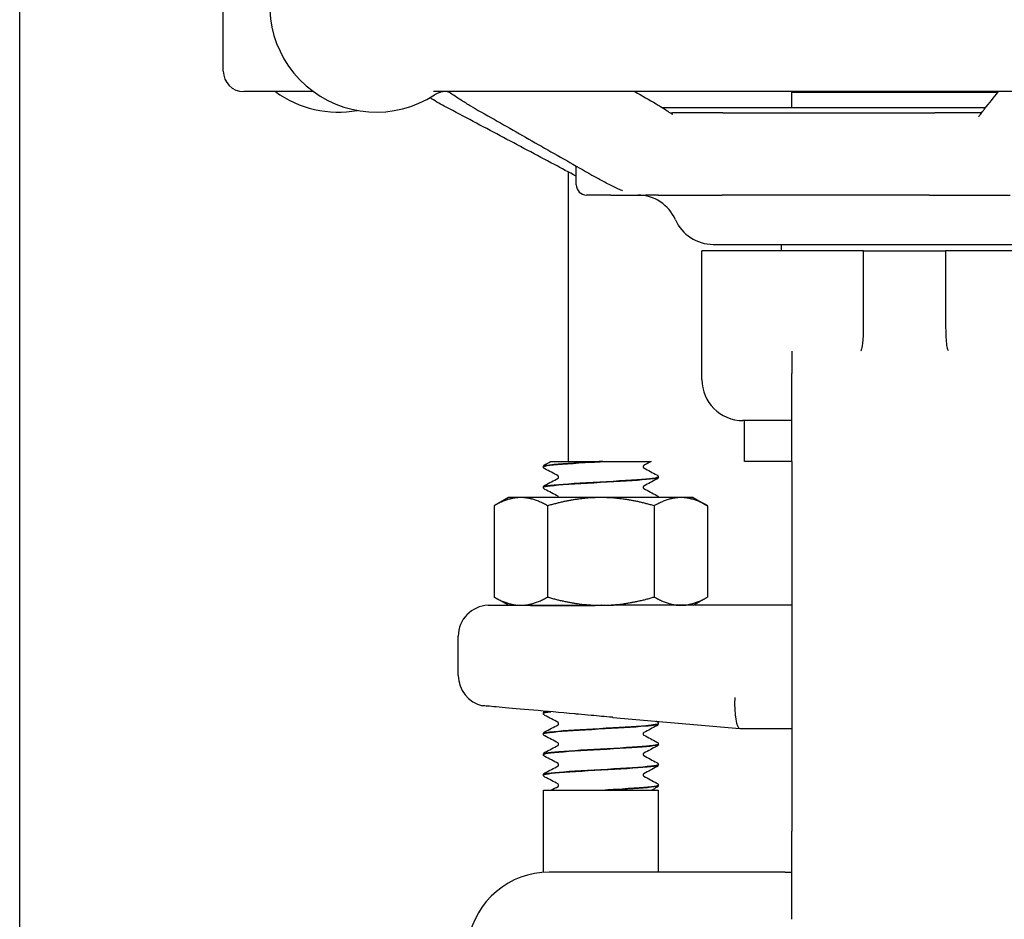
# Model space of a CAD drawing. Header units: inches. Extents: x 36 to 1719, y -84 to 1122.
# Tile 421 of 550: x 1454.87 to 1457.87, y 382.4 to 385.14. Entities that reach past the tile are written whole.
import ezdxf

# ---------------------------------------------------------------- set-up
doc = ezdxf.new("R2010")
doc.units = ezdxf.units.IN
doc.header["$LTSCALE"] = 48
doc.header["$MEASUREMENT"] = 0
doc.layers.add('Visible (ANSI)', color=7, linetype='Continuous', lineweight=30)

msp = doc.modelspace()

# ---------------------------------------------------------------- linework, layer by layer
at = {"layer": 'Visible (ANSI)'}
for p, q in [((1454.86662, 354.73443), (1454.86662, 390.48443)), ((1455.48662, 384.98593), (1455.48662, 385.24593)), ((1455.7613, 384.92343), (1455.54912, 384.92343)), ((1458.0816, 384.92343), (1456.12645, 384.92343)), ((1457.21787, 384.92193), (1457.84586, 384.92193)), ((1457.21787, 384.87405), (1457.21787, 384.92193)), ((1457.80763, 384.87405), (1456.82539, 384.87405)), ((1457.00836, 384.85843), (1456.85487, 384.85843)), ((1457.00836, 384.85843), (1457.65393, 384.85843)), ((1457.65368, 384.85843), (1457.65393, 384.85843)), ((1457.79555, 384.85843), (1457.65393, 384.85843)), ((1456.56162, 384.63968), (1456.56162, 384.69666)), ((1456.53662, 384.67933), (1456.53662, 383.79693)), ((1456.66672, 384.60843), (1456.59287, 384.60843)), ((1456.66672, 384.60843), (1456.77398, 384.60843)), ((1456.81072, 384.60843), (1456.77398, 384.60843)), ((1456.81072, 384.60843), (1457.0055, 384.60843)), ((1457.63792, 384.60843), (1457.0055, 384.60843)), ((1457.63792, 384.60843), (1457.88347, 384.60843)), ((1456.9783, 384.45843), (1458.145, 384.45843)), ((1457.18662, 384.43843), (1457.18662, 384.45843)), ((1456.94412, 384.04693), (1456.94412, 384.43843)), ((1457.43047, 384.43843), (1456.94412, 384.43843)), ((1457.43662, 384.43843), (1457.43047, 384.43843)), ((1457.43662, 384.30447), (1457.43662, 384.43843)), ((1457.43662, 384.43843), (1457.68662, 384.43843)), ((1457.69277, 384.43843), (1457.68662, 384.43843)), ((1457.68662, 384.43843), (1457.68662, 384.30447)), ((1458.17912, 384.43843), (1457.69277, 384.43843)), ((1457.43662, 384.21198), (1457.43662, 384.30447)), ((1457.68662, 384.30447), (1457.68662, 384.21198)), ((1457.21787, 384.13361), (1457.21787, 384.06552)), ((1457.21787, 383.79693), (1457.21787, 384.06552)), ((1457.21787, 383.92193), (1457.06912, 383.92193)), ((1457.07412, 383.79693), (1457.07412, 383.92193)), ((1456.48362, 383.79693), (1456.55071, 383.79693)), ((1456.55071, 383.79693), (1456.63164, 383.79693)), ((1456.64255, 383.79693), (1456.63164, 383.79693)), ((1456.64255, 383.79693), (1456.72334, 383.79693)), ((1456.72334, 383.79693), (1456.78973, 383.79693)), ((1457.21787, 383.79693), (1457.07412, 383.79693)), ((1457.21787, 383.79693), (1457.21787, 382.67193)), ((1456.46162, 383.78095), (1456.46162, 383.78157)), ((1456.81162, 383.74967), (1456.81162, 383.75029)), ((1456.46162, 383.71839), (1456.46162, 383.71901)), ((1456.35512, 383.68743), (1456.31157, 383.66228)), ((1456.39283, 383.68743), (1456.35512, 383.68743)), ((1456.63662, 383.68743), (1456.39283, 383.68743)), ((1456.88041, 383.68743), (1456.63662, 383.68743)), ((1456.81162, 383.68743), (1456.81162, 383.68773)), ((1456.91812, 383.68743), (1456.88041, 383.68743)), ((1456.91812, 383.68743), (1456.96167, 383.66228)), ((1456.31157, 383.66228), (1456.31157, 383.38457)), ((1456.4741, 383.66228), (1456.4741, 383.38457)), ((1456.79914, 383.66228), (1456.79914, 383.38457)), ((1456.96167, 383.66228), (1456.96167, 383.38457)), ((1456.35512, 383.35943), (1456.31157, 383.38457)), ((1456.91812, 383.35943), (1456.96167, 383.38457)), ((1456.35512, 383.35943), (1456.39283, 383.35943)), ((1456.39283, 383.35943), (1456.63662, 383.35943)), ((1456.48413, 383.35926), (1456.48445, 383.35943)), ((1456.63662, 383.35943), (1456.675, 383.35943)), ((1456.63935, 383.35943), (1456.63801, 383.35935)), ((1456.64952, 383.35939), (1456.65024, 383.35943)), ((1457.21787, 383.35943), (1456.675, 383.35943)), ((1456.20237, 383.14533), (1456.20237, 383.26568)), ((1456.46162, 383.0302), (1456.46162, 383.03082)), ((1456.46583, 383.03685), (1456.46595, 383.03692)), ((1456.67304, 383.01825), (1457.05945, 382.98444)), ((1456.81162, 382.99892), (1456.81162, 382.99954)), ((1456.46162, 382.96764), (1456.46162, 382.96826)), ((1457.05962, 382.98443), (1457.05945, 382.98444)), ((1457.05962, 382.98443), (1457.21787, 382.98443)), ((1456.81162, 382.93636), (1456.81162, 382.93698)), ((1456.46162, 382.90507), (1456.46162, 382.90569)), ((1456.81162, 382.87379), (1456.81162, 382.87441)), ((1456.46162, 382.84251), (1456.46162, 382.84313)), ((1456.81162, 382.81123), (1456.81162, 382.81185)), ((1456.46162, 382.79693), (1456.81162, 382.79693)), ((1456.46162, 382.54629), (1456.46162, 382.79693)), ((1456.66006, 382.79693), (1456.64921, 382.79693)), ((1456.81162, 382.54693), (1456.81162, 382.79693)), ((1457.21787, 382.40334), (1457.21787, 382.67193)), ((1457.01271, 382.54693), (1456.47944, 382.54693)), ((1457.19753, 382.54693), (1457.01271, 382.54693)), ((1457.19753, 382.54693), (1457.21787, 382.54693))]:
    msp.add_line(p, q, dxfattribs=at)
for centre, radius, start, end in [((1455.95292, 385.18593), 0.325, 154.62307, 302.99589), ((1455.54912, 384.98593), 0.0625, 180, 270), ((1455.83694, 385.18593), 0.325, 233.87107, 280.27854), ((1456.16395, 384.86093), 0.0625, 90, 122.99589), ((1456.59287, 384.63968), 0.03125, 180, 270), ((1456.74912, 384.48343), 0.125, 23.57818, 90), ((1456.97825, 384.58343), 0.125, 203.57818, 270), ((1457.06912, 384.04693), 0.125, 180, 270), ((1456.29612, 383.26568), 0.09375, 91.88915, 180), ((1456.29612, 383.14533), 0.09375, 180, 257.63495), ((1456.47944, 382.29693), 0.25, 90, 250)]:
    msp.add_arc(centre, radius, start, end, dxfattribs=at)
msp.add_ellipse((1457.06372, 383.07818), major_axis=(0.00409, 0.09375), ratio=0.2058405, start_param=1.5797833, end_param=3.1326057, dxfattribs=at)
for points, knots in [([(1456.18295, 384.92333), (1456.18295, 384.92333), (1456.18295, 384.92333), (1456.18294, 384.92333), (1456.18292, 384.92333), (1456.18285, 384.92333), (1456.1828, 384.92333), (1456.18265, 384.92334), (1456.18255, 384.92334), (1456.18231, 384.92334), (1456.18216, 384.92334), (1456.18185, 384.92335), (1456.18168, 384.92335), (1456.18118, 384.92336), (1456.18083, 384.92336), (1456.17983, 384.92337), (1456.17919, 384.92338), (1456.17762, 384.92339), (1456.17672, 384.9234), (1456.17325, 384.92342), (1456.17078, 384.92342), (1456.16747, 384.92342), (1456.16663, 384.92343), (1456.16518, 384.92343), (1456.16458, 384.92343), (1456.16395, 384.92343)], [0.435045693, 0.435045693, 0.435045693, 0.435045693, 0.43561134, 0.43561134, 0.436917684, 0.436917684, 0.438198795, 0.438198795, 0.43949022, 0.43949022, 0.440786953, 0.440786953, 0.442073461, 0.442073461, 0.444654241, 0.444654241, 0.44978688, 0.44978688, 0.457469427, 0.457469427, 0.479727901, 0.479727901, 0.487272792, 0.487272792, 0.492695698, 0.492695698, 0.492695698, 0.492695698]), ([(1456.24416, 384.87738), (1456.23473, 384.88275), (1456.2247, 384.8885), (1456.20576, 384.90049), (1456.19623, 384.90708), (1456.18124, 384.91682), (1456.17631, 384.91987), (1456.17096, 384.92261), (1456.17007, 384.92304), (1456.16925, 384.92342)], [0, 0, 0, 0, 0.10194952, 0.10194952, 0.20500071, 0.20500071, 0.25149705, 0.25149705, 0.26117643, 0.26117643, 0.26117643, 0.26117643]), ([(1456.26941, 384.92343), (1456.26941, 384.92343), (1456.26939, 384.92343), (1456.26932, 384.92343), (1456.26924, 384.92343), (1456.26896, 384.92343), (1456.26873, 384.92343), (1456.26822, 384.92343), (1456.26794, 384.92343), (1456.26759, 384.92342), (1456.26747, 384.92342), (1456.26747, 384.92342)], [0.003545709, 0.003545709, 0.003545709, 0.003545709, 0.004399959, 0.004399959, 0.006838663, 0.006838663, 0.013339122, 0.013339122, 0.022015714, 0.022015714, 0.028192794, 0.028192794, 0.028192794, 0.028192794]), ([(1457.80537, 384.87122), (1457.81902, 384.88831), (1457.83267, 384.90541), (1457.84657, 384.92281), (1457.84681, 384.92312), (1457.84706, 384.92343)], [0.95924083, 0.95924083, 0.95924083, 0.95924083, 1.28063663, 1.28063663, 1.28639378, 1.28639378, 1.28639378, 1.28639378]), ([(1456.16526, 384.8765), (1456.15033, 384.88443), (1456.1354, 384.89263), (1456.11925, 384.90261), (1456.11757, 384.90366), (1456.11587, 384.90473)], [0, 0, 0, 0, 0.14967641, 0.14967641, 0.1669258, 0.1669258, 0.1669258, 0.1669258]), ([(1456.56162, 384.66607), (1456.53939, 384.67786), (1456.51717, 384.68965), (1456.46747, 384.71601), (1456.43999, 384.7306), (1456.38504, 384.75976), (1456.35756, 384.77435), (1456.30262, 384.80353), (1456.27515, 384.81812), (1456.2202, 384.84731), (1456.19273, 384.8619), (1456.16526, 384.8765)], [0.7856779, 0.7856779, 0.7856779, 0.7856779, 1.0071895, 1.0071895, 1.2810829, 1.2810829, 1.5549762, 1.5549762, 1.8288696, 1.8288696, 2.1027629, 2.1027629, 2.1027629, 2.1027629]), ([(1456.24416, 384.87738), (1456.26978, 384.86279), (1456.2954, 384.84819), (1456.34665, 384.81901), (1456.37227, 384.80442), (1456.42353, 384.77524), (1456.44915, 384.76065), (1456.50041, 384.73148), (1456.52604, 384.7169), (1456.5773, 384.68774), (1456.60294, 384.67317), (1456.62857, 384.6586)], [0.9601047, 0.9601047, 0.9601047, 0.9601047, 1.233998, 1.233998, 1.5078914, 1.5078914, 1.7817848, 1.7817848, 2.0556781, 2.0556781, 2.3295715, 2.3295715, 2.3295715, 2.3295715]), ([(1456.80475, 384.88655), (1456.80904, 384.88411), (1456.8139, 384.88138), (1456.82534, 384.87424), (1456.83184, 384.86966), (1456.84076, 384.86345), (1456.84321, 384.86176), (1456.84741, 384.85899), (1456.84922, 384.85785), (1456.85152, 384.85651), (1456.85216, 384.85615), (1456.85326, 384.85555), (1456.85374, 384.85531), (1456.85463, 384.85488), (1456.85494, 384.85474), (1456.85506, 384.8547), (1456.85507, 384.85469), (1456.85507, 384.85469)], [0, 0, 0, 0, 0.04699542, 0.04699542, 0.11490243, 0.11490243, 0.14035888, 0.14035888, 0.15950508, 0.15950508, 0.16742084, 0.16742084, 0.17475361, 0.17475361, 0.18491555, 0.18491555, 0.18723361, 0.18723361, 0.18723361, 0.18723361]), ([(1456.84833, 384.85843), (1456.8484, 384.85843), (1456.84847, 384.85843), (1456.84953, 384.85843), (1456.85052, 384.85843), (1456.85226, 384.85843), (1456.853, 384.85843), (1456.85391, 384.85843), (1456.85405, 384.85843), (1456.85424, 384.85843), (1456.85429, 384.85843), (1456.85435, 384.85843), (1456.85437, 384.85843), (1456.85439, 384.85843), (1456.8544, 384.85843), (1456.85441, 384.85843), (1456.85441, 384.85843), (1456.8545, 384.85843), (1456.85456, 384.85843), (1456.85471, 384.85843), (1456.85478, 384.85843), (1456.85485, 384.85843)], [0.365646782, 0.365646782, 0.365646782, 0.365646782, 0.366238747, 0.366238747, 0.374269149, 0.374269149, 0.380293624, 0.380293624, 0.381424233, 0.381424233, 0.381755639, 0.381755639, 0.381902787, 0.381902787, 0.381939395, 0.381939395, 0.38197621, 0.38197621, 0.383061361, 0.383061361, 0.384147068, 0.384147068, 0.384147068, 0.384147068]), ([(1457.78783, 384.84819), (1457.78783, 384.84819), (1457.78784, 384.8482), (1457.78791, 384.84826), (1457.78818, 384.84851), (1457.78938, 384.84985), (1457.79072, 384.85158), (1457.7937, 384.8558), (1457.79514, 384.85787), (1457.79827, 384.86221), (1457.79993, 384.86441), (1457.8026, 384.86779), (1457.80364, 384.86907), (1457.80471, 384.8704), (1457.80495, 384.8707), (1457.80524, 384.87105), (1457.80531, 384.87114), (1457.80537, 384.87122)], [0.26212608, 0.26212608, 0.26212608, 0.26212608, 0.26523685, 0.26523685, 0.28985831, 0.28985831, 0.33915701, 0.33915701, 0.37182931, 0.37182931, 0.40139039, 0.40139039, 0.42145766, 0.42145766, 0.42810276, 0.42810276, 0.43031521, 0.43031521, 0.43031521, 0.43031521]), ([(1456.70293, 384.62135), (1456.70293, 384.62135), (1456.70288, 384.62137), (1456.70262, 384.62148), (1456.70241, 384.62157), (1456.70162, 384.62189), (1456.70087, 384.62221), (1456.69854, 384.62318), (1456.69679, 384.62392), (1456.69221, 384.62589), (1456.68933, 384.62717), (1456.6779, 384.63237), (1456.66957, 384.63644), (1456.64998, 384.64649), (1456.639, 384.65267), (1456.62857, 384.6586)], [0.39585075, 0.39585075, 0.39585075, 0.39585075, 0.39968552, 0.39968552, 0.40370186, 0.40370186, 0.41181601, 0.41181601, 0.42782349, 0.42782349, 0.45404456, 0.45404456, 0.5327548, 0.5327548, 0.64518122, 0.64518122, 0.64518122, 0.64518122]), ([(1457.43082, 384.13895), (1457.43105, 384.1394), (1457.43124, 384.13984), (1457.43297, 384.14427), (1457.43438, 384.15255), (1457.43626, 384.17966), (1457.43662, 384.19501), (1457.43662, 384.21198)], [0.01028684, 0.01028684, 0.01028684, 0.01028684, 0.01590204, 0.01590204, 0.08584187, 0.08584187, 0.15193376, 0.15193376, 0.15193376, 0.15193376]), ([(1457.68662, 384.21198), (1457.68662, 384.20117), (1457.68678, 384.19099), (1457.68745, 384.17247), (1457.68795, 384.16412), (1457.68965, 384.1481), (1457.69081, 384.14259), (1457.69219, 384.13943), (1457.69229, 384.13919), (1457.69242, 384.13895)], [0, 0, 0, 0, 0.09469213, 0.09469213, 0.18700728, 0.18700728, 0.29404594, 0.29404594, 0.30156032, 0.30156032, 0.30156032, 0.30156032]), ([(1457.42881, 384.13529), (1457.42883, 384.13533), (1457.42886, 384.13538), (1457.42955, 384.13657), (1457.43019, 384.13775), (1457.43082, 384.13895)], [-0.566346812, -0.566346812, -0.566346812, -0.566346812, -0.565454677, -0.565454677, -0.542430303, -0.542430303, -0.542430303, -0.542430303]), ([(1457.69242, 384.13895), (1457.69305, 384.13775), (1457.69369, 384.13657), (1457.69438, 384.13538), (1457.69441, 384.13533), (1457.69443, 384.13529)], [-0.020804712, -0.020804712, -0.020804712, -0.020804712, 0, 0, 0.000806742, 0.000806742, 0.000806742, 0.000806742]), ([(1456.63164, 383.79693), (1456.5774, 383.79384), (1456.52458, 383.79075), (1456.4934, 383.78767), (1456.47288, 383.78563), (1456.46206, 383.7836), (1456.46189, 383.78157)], [0.0284489, 0.0284489, 0.0284489, 0.0284489, 0.9586618, 0.9586618, 0.9586618, 1.5707963, 1.5707963, 1.5707963, 1.5707963]), ([(1456.46194, 383.78092), (1456.46189, 383.78255), (1456.46858, 383.78417), (1456.48193, 383.78579), (1456.5071, 383.78886), (1456.55539, 383.79192), (1456.60854, 383.79498), (1456.61977, 383.79563), (1456.63118, 383.79628), (1456.64255, 383.79693)], [-7.8566906, -7.8566906, -7.8566906, -7.8566906, -7.3674505, -7.3674505, -7.3674505, -6.4443529, -6.4443529, -6.4443529, -6.2492664, -6.2492664, -6.2492664, -6.2492664]), ([(1456.46162, 383.7816), (1456.46168, 383.78287), (1456.46216, 383.78407), (1456.46326, 383.78573), (1456.46385, 383.78628), (1456.4649, 383.78708), (1456.46537, 383.78736), (1456.46583, 383.7876)], [0, 0, 0, 0, 0.017960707, 0.017960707, 0.035135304, 0.035135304, 0.051182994, 0.051182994, 0.051182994, 0.051182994]), ([(1456.46583, 383.77492), (1456.46511, 383.77529), (1456.46435, 383.77574), (1456.46311, 383.77703), (1456.46267, 383.77759), (1456.46194, 383.77905), (1456.46167, 383.77997), (1456.46162, 383.78092)], [0, 0, 0, 0, 0.024898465, 0.024898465, 0.037820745, 0.037820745, 0.051208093, 0.051208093, 0.051208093, 0.051208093]), ([(1456.76708, 383.78503), (1456.76702, 383.785), (1456.76685, 383.78488), (1456.76633, 383.78435), (1456.76603, 383.78396), (1456.76549, 383.78283), (1456.76529, 383.78205), (1456.76529, 383.78126)], [0.008751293, 0.008751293, 0.008751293, 0.008751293, 0.024017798, 0.024017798, 0.03673453, 0.03673453, 0.049915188, 0.049915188, 0.049915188, 0.049915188]), ([(1456.76529, 383.78126), (1456.76529, 383.78005), (1456.76579, 383.77893), (1456.76658, 383.77786), (1456.76686, 383.77764), (1456.76707, 383.77749), (1456.76711, 383.77747), (1456.76711, 383.77747)], [0, 0, 0, 0, 0.02017106, 0.02017106, 0.036592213, 0.036592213, 0.045399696, 0.045399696, 0.045399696, 0.045399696]), ([(1456.46183, 383.71836), (1456.46171, 383.71923), (1456.46356, 383.7201), (1456.46751, 383.72098), (1456.48181, 383.72414), (1456.52332, 383.72731), (1456.57543, 383.73047), (1456.62638, 383.73356), (1456.68615, 383.73666), (1456.73178, 383.73975), (1456.7772, 383.74283), (1456.80754, 383.74591), (1456.81122, 383.74899), (1456.81148, 383.74922), (1456.81161, 383.74944), (1456.8116, 383.74967)], [-14.139876, -14.139876, -14.139876, -14.139876, -13.877024, -13.877024, -13.877024, -12.9235543, -12.9235543, -12.9235543, -11.9914333, -11.9914333, -11.9914333, -11.0635915, -11.0635915, -11.0635915, -10.9955743, -10.9955743, -10.9955743, -10.9955743]), ([(1456.81161, 383.75032), (1456.81165, 383.74734), (1456.78704, 383.74437), (1456.74631, 383.74139), (1456.7041, 383.73831), (1456.64559, 383.73523), (1456.59312, 383.73215), (1456.54066, 383.72907), (1456.49549, 383.72598), (1456.47484, 383.7229), (1456.46614, 383.7216), (1456.46188, 383.72031), (1456.46194, 383.71901)], [4.70968, 4.70968, 4.70968, 4.70968, 5.6057508, 5.6057508, 5.6057508, 6.5343927, 6.5343927, 6.5343927, 7.4627822, 7.4627822, 7.4627822, 7.8539816, 7.8539816, 7.8539816, 7.8539816]), ([(1456.50795, 383.74998), (1456.50795, 383.75119), (1456.50745, 383.75231), (1456.50666, 383.75338), (1456.50638, 383.7536), (1456.50617, 383.75375), (1456.50613, 383.75377), (1456.50613, 383.75377)], [0, 0, 0, 0, 0.02017106, 0.02017106, 0.036592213, 0.036592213, 0.045399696, 0.045399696, 0.045399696, 0.045399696]), ([(1456.50616, 383.7462), (1456.50622, 383.74624), (1456.50639, 383.74635), (1456.50691, 383.74689), (1456.50721, 383.74727), (1456.50775, 383.74841), (1456.50795, 383.74919), (1456.50795, 383.74998)], [0.008751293, 0.008751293, 0.008751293, 0.008751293, 0.024017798, 0.024017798, 0.03673453, 0.03673453, 0.049915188, 0.049915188, 0.049915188, 0.049915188]), ([(1456.80741, 383.75632), (1456.80813, 383.75595), (1456.80889, 383.75549), (1456.81013, 383.75421), (1456.81057, 383.75365), (1456.8113, 383.75219), (1456.81157, 383.75127), (1456.81162, 383.75032)], [0, 0, 0, 0, 0.024898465, 0.024898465, 0.037820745, 0.037820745, 0.051208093, 0.051208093, 0.051208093, 0.051208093]), ([(1456.81162, 383.74964), (1456.81156, 383.74836), (1456.81108, 383.74716), (1456.80998, 383.74551), (1456.80939, 383.74496), (1456.80834, 383.74416), (1456.80787, 383.74388), (1456.80741, 383.74363)], [0, 0, 0, 0, 0.017960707, 0.017960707, 0.035135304, 0.035135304, 0.051182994, 0.051182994, 0.051182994, 0.051182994]), ([(1456.46162, 383.71903), (1456.46168, 383.72031), (1456.46216, 383.72151), (1456.46326, 383.72317), (1456.46385, 383.72372), (1456.4649, 383.72452), (1456.46537, 383.7248), (1456.46583, 383.72504)], [0, 0, 0, 0, 0.017960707, 0.017960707, 0.035135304, 0.035135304, 0.051182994, 0.051182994, 0.051182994, 0.051182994]), ([(1456.46583, 383.71235), (1456.46511, 383.71273), (1456.46435, 383.71318), (1456.46311, 383.71447), (1456.46267, 383.71503), (1456.46194, 383.71649), (1456.46167, 383.71741), (1456.46162, 383.71836)], [0, 0, 0, 0, 0.024898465, 0.024898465, 0.037820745, 0.037820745, 0.051208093, 0.051208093, 0.051208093, 0.051208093]), ([(1456.76708, 383.72247), (1456.76702, 383.72244), (1456.76685, 383.72232), (1456.76633, 383.72179), (1456.76603, 383.7214), (1456.76549, 383.72026), (1456.76529, 383.71949), (1456.76529, 383.7187)], [0.008751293, 0.008751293, 0.008751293, 0.008751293, 0.024017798, 0.024017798, 0.03673453, 0.03673453, 0.049915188, 0.049915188, 0.049915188, 0.049915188]), ([(1456.76529, 383.7187), (1456.76529, 383.71749), (1456.76579, 383.71637), (1456.76658, 383.71529), (1456.76686, 383.71508), (1456.76707, 383.71493), (1456.76711, 383.71491), (1456.76711, 383.71491)], [0, 0, 0, 0, 0.02017106, 0.02017106, 0.036592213, 0.036592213, 0.045399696, 0.045399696, 0.045399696, 0.045399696]), ([(1456.50795, 383.68743), (1456.50795, 383.68863), (1456.50745, 383.68975), (1456.50666, 383.69082), (1456.50638, 383.69103), (1456.50617, 383.69118), (1456.50613, 383.6912), (1456.50613, 383.6912)], [0.000064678, 0.000064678, 0.000064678, 0.000064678, 0.02017106, 0.02017106, 0.036592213, 0.036592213, 0.045399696, 0.045399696, 0.045399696, 0.045399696]), ([(1456.80741, 383.69376), (1456.80813, 383.69338), (1456.80889, 383.69293), (1456.81013, 383.69165), (1456.81057, 383.69108), (1456.8113, 383.68963), (1456.81157, 383.6887), (1456.81162, 383.68775)], [0, 0, 0, 0, 0.024898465, 0.024898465, 0.037820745, 0.037820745, 0.051208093, 0.051208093, 0.051208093, 0.051208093]), ([(1456.29303, 383.35938), (1456.29303, 383.35938), (1456.29419, 383.35938), (1456.30187, 383.35937), (1456.31339, 383.35937), (1456.35097, 383.35934), (1456.37896, 383.35933), (1456.4367, 383.35929), (1456.46301, 383.35927), (1456.51486, 383.35924), (1456.53962, 383.35922), (1456.56508, 383.35921)], [1.2366721, 1.2366721, 1.2366721, 1.2366721, 1.3621369, 1.3621369, 1.6526244, 1.6526244, 1.9961754, 1.9961754, 2.2345824, 2.2345824, 2.4334495, 2.4334495, 2.4334495, 2.4334495]), ([(1456.56508, 383.35921), (1456.56787, 383.3592), (1456.57066, 383.3592), (1456.58313, 383.35921), (1456.59282, 383.35922), (1456.61761, 383.35928), (1456.63272, 383.35934), (1456.65626, 383.35941), (1456.66464, 383.35942), (1456.67369, 383.35943), (1456.67434, 383.35943), (1456.675, 383.35943)], [0.04807073, 0.04807073, 0.04807073, 0.04807073, 0.06985523, 0.06985523, 0.14510353, 0.14510353, 0.26153365, 0.26153365, 0.32575457, 0.32575457, 0.3307654, 0.3307654, 0.3307654, 0.3307654]), ([(1456.55638, 383.02892), (1456.51177, 383.03286), (1456.46932, 383.03662), (1456.39364, 383.04333), (1456.3611, 383.04621), (1456.31034, 383.05071), (1456.29255, 383.05229), (1456.27847, 383.05354), (1456.27604, 383.05376), (1456.27604, 383.05376)], [0, 0, 0, 0, 0.3480138, 0.3480138, 0.6950932, 0.6950932, 1.0409541, 1.0409541, 1.2230225, 1.2230225, 1.2230225, 1.2230225]), ([(1456.46162, 383.03085), (1456.46168, 383.03212), (1456.46216, 383.03332), (1456.46326, 383.03498), (1456.46385, 383.03553), (1456.4649, 383.03633), (1456.46537, 383.03661), (1456.46583, 383.03685)], [0, 0, 0, 0, 0.017960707, 0.017960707, 0.035135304, 0.035135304, 0.051182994, 0.051182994, 0.051182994, 0.051182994]), ([(1456.46583, 383.02417), (1456.46511, 383.02454), (1456.46435, 383.02499), (1456.46311, 383.02628), (1456.46267, 383.02684), (1456.46194, 383.0283), (1456.46167, 383.02922), (1456.46162, 383.03017)], [0, 0, 0, 0, 0.024898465, 0.024898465, 0.037820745, 0.037820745, 0.051208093, 0.051208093, 0.051208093, 0.051208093]), ([(1456.67304, 383.01825), (1456.67248, 383.0183), (1456.67192, 383.01835), (1456.64974, 383.0203), (1456.62819, 383.02234), (1456.59385, 383.02553), (1456.58105, 383.02671), (1456.56431, 383.02821), (1456.56034, 383.02856), (1456.55638, 383.02892)], [-0.00429657, -0.00429657, -0.00429657, -0.00429657, 0, 0, 0.16568567, 0.16568567, 0.26480212, 0.26480212, 0.29565933, 0.29565933, 0.29565933, 0.29565933]), ([(1456.81141, 382.99957), (1456.81129, 382.99734), (1456.79821, 382.99511), (1456.77393, 382.99288), (1456.7405, 382.98981), (1456.68661, 382.98674), (1456.63268, 382.98367), (1456.57881, 382.98061), (1456.52616, 382.97754), (1456.49465, 382.97448), (1456.47335, 382.9724), (1456.46205, 382.97033), (1456.46187, 382.96826)], [80.1079037, 80.1079037, 80.1079037, 80.1079037, 80.7792692, 80.7792692, 80.7792692, 81.7038978, 81.7038978, 81.7038978, 82.6277161, 82.6277161, 82.6277161, 83.2522053, 83.2522053, 83.2522053, 83.2522053]), ([(1456.46195, 382.96761), (1456.4619, 382.96923), (1456.46858, 382.97086), (1456.48191, 382.97248), (1456.50714, 382.97555), (1456.55562, 382.97862), (1456.60893, 382.98169), (1456.66223, 382.98477), (1456.71911, 382.98784), (1456.758, 382.99091), (1456.7918, 382.99358), (1456.81131, 382.99625), (1456.81155, 382.99892)], [-89.5380996, -89.5380996, -89.5380996, -89.5380996, -89.0490707, -89.0490707, -89.0490707, -88.1235008, -88.1235008, -88.1235008, -87.1981489, -87.1981489, -87.1981489, -86.393798, -86.393798, -86.393798, -86.393798]), ([(1456.50795, 382.99923), (1456.50795, 383.00044), (1456.50745, 383.00156), (1456.50666, 383.00263), (1456.50638, 383.00285), (1456.50617, 383.003), (1456.50613, 383.00302), (1456.50613, 383.00302)], [0, 0, 0, 0, 0.02017106, 0.02017106, 0.036592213, 0.036592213, 0.045399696, 0.045399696, 0.045399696, 0.045399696]), ([(1456.50616, 382.99545), (1456.50622, 382.99549), (1456.50639, 382.9956), (1456.50691, 382.99614), (1456.50721, 382.99652), (1456.50775, 382.99766), (1456.50795, 382.99844), (1456.50795, 382.99923)], [0.008751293, 0.008751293, 0.008751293, 0.008751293, 0.024017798, 0.024017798, 0.03673453, 0.03673453, 0.049915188, 0.049915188, 0.049915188, 0.049915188]), ([(1456.80741, 383.00557), (1456.80813, 383.0052), (1456.80889, 383.00474), (1456.81013, 383.00346), (1456.81057, 383.0029), (1456.8113, 383.00144), (1456.81157, 383.00052), (1456.81162, 382.99957)], [0, 0, 0, 0, 0.024898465, 0.024898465, 0.037820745, 0.037820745, 0.051208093, 0.051208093, 0.051208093, 0.051208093]), ([(1456.81162, 382.99889), (1456.81156, 382.99761), (1456.81108, 382.99641), (1456.80998, 382.99476), (1456.80939, 382.99421), (1456.80834, 382.99341), (1456.80787, 382.99313), (1456.80741, 382.99288)], [0, 0, 0, 0, 0.017960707, 0.017960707, 0.035135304, 0.035135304, 0.051182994, 0.051182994, 0.051182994, 0.051182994]), ([(1456.46162, 382.96828), (1456.46168, 382.96956), (1456.46216, 382.97076), (1456.46326, 382.97242), (1456.46385, 382.97297), (1456.4649, 382.97377), (1456.46537, 382.97405), (1456.46583, 382.97429)], [0, 0, 0, 0, 0.017960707, 0.017960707, 0.035135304, 0.035135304, 0.051182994, 0.051182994, 0.051182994, 0.051182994]), ([(1456.46583, 382.9616), (1456.46511, 382.96198), (1456.46435, 382.96243), (1456.46311, 382.96372), (1456.46267, 382.96428), (1456.46194, 382.96574), (1456.46167, 382.96666), (1456.46162, 382.96761)], [0, 0, 0, 0, 0.024898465, 0.024898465, 0.037820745, 0.037820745, 0.051208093, 0.051208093, 0.051208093, 0.051208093]), ([(1456.76708, 382.97172), (1456.76702, 382.97169), (1456.76685, 382.97157), (1456.76633, 382.97104), (1456.76603, 382.97065), (1456.76549, 382.96951), (1456.76529, 382.96874), (1456.76529, 382.96795)], [0.008751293, 0.008751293, 0.008751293, 0.008751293, 0.024017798, 0.024017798, 0.03673453, 0.03673453, 0.049915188, 0.049915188, 0.049915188, 0.049915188]), ([(1456.76529, 382.96795), (1456.76529, 382.96674), (1456.76579, 382.96562), (1456.76658, 382.96454), (1456.76686, 382.96433), (1456.76707, 382.96418), (1456.76711, 382.96416), (1456.76711, 382.96416)], [0, 0, 0, 0, 0.02017106, 0.02017106, 0.036592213, 0.036592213, 0.045399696, 0.045399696, 0.045399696, 0.045399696]), ([(1456.46186, 382.90505), (1456.46173, 382.906), (1456.46395, 382.90695), (1456.46864, 382.9079), (1456.4838, 382.91098), (1456.52444, 382.91406), (1456.57507, 382.91714), (1456.62568, 382.92021), (1456.68509, 382.92329), (1456.73069, 382.92637), (1456.77627, 382.92944), (1456.80697, 382.93252), (1456.81111, 382.93559), (1456.81145, 382.93585), (1456.81161, 382.9361), (1456.81159, 382.93636)], [-95.8212849, -95.8212849, -95.8212849, -95.8212849, -95.5343789, -95.5343789, -95.5343789, -94.6072107, -94.6072107, -94.6072107, -93.6802788, -93.6802788, -93.6802788, -92.7535806, -92.7535806, -92.7535806, -92.6769833, -92.6769833, -92.6769833, -92.6769833]), ([(1456.8116, 382.937), (1456.81158, 382.93408), (1456.78801, 382.93117), (1456.74859, 382.92825), (1456.70682, 382.92516), (1456.64828, 382.92206), (1456.59545, 382.91897), (1456.54275, 382.91589), (1456.497, 382.9128), (1456.47569, 382.90972), (1456.46644, 382.90838), (1456.46189, 382.90704), (1456.46194, 382.90569)], [86.391089, 86.391089, 86.391089, 86.391089, 87.270336, 87.270336, 87.270336, 88.2020629, 88.2020629, 88.2020629, 89.131595, 89.131595, 89.131595, 89.5353906, 89.5353906, 89.5353906, 89.5353906]), ([(1456.50795, 382.93667), (1456.50795, 382.93787), (1456.50745, 382.93899), (1456.50666, 382.94007), (1456.50638, 382.94028), (1456.50617, 382.94043), (1456.50613, 382.94045), (1456.50613, 382.94045)], [0, 0, 0, 0, 0.02017106, 0.02017106, 0.036592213, 0.036592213, 0.045399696, 0.045399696, 0.045399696, 0.045399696]), ([(1456.50616, 382.93289), (1456.50622, 382.93293), (1456.50639, 382.93304), (1456.50691, 382.93358), (1456.50721, 382.93396), (1456.50775, 382.9351), (1456.50795, 382.93588), (1456.50795, 382.93667)], [0.008751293, 0.008751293, 0.008751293, 0.008751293, 0.024017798, 0.024017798, 0.03673453, 0.03673453, 0.049915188, 0.049915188, 0.049915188, 0.049915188]), ([(1456.80741, 382.94301), (1456.80813, 382.94263), (1456.80889, 382.94218), (1456.81013, 382.9409), (1456.81057, 382.94033), (1456.8113, 382.93888), (1456.81157, 382.93795), (1456.81162, 382.937)], [0, 0, 0, 0, 0.024898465, 0.024898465, 0.037820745, 0.037820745, 0.051208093, 0.051208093, 0.051208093, 0.051208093]), ([(1456.81162, 382.93633), (1456.81156, 382.93505), (1456.81108, 382.93385), (1456.80998, 382.93219), (1456.80939, 382.93165), (1456.80834, 382.93084), (1456.80787, 382.93056), (1456.80741, 382.93032)], [0, 0, 0, 0, 0.017960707, 0.017960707, 0.035135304, 0.035135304, 0.051182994, 0.051182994, 0.051182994, 0.051182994]), ([(1456.46162, 382.90572), (1456.46168, 382.907), (1456.46216, 382.9082), (1456.46326, 382.90986), (1456.46385, 382.9104), (1456.4649, 382.91121), (1456.46537, 382.91149), (1456.46583, 382.91173)], [0, 0, 0, 0, 0.017960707, 0.017960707, 0.035135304, 0.035135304, 0.051182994, 0.051182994, 0.051182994, 0.051182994]), ([(1456.46583, 382.89904), (1456.46511, 382.89942), (1456.46435, 382.89987), (1456.46311, 382.90115), (1456.46267, 382.90172), (1456.46194, 382.90317), (1456.46167, 382.9041), (1456.46162, 382.90505)], [0, 0, 0, 0, 0.024898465, 0.024898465, 0.037820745, 0.037820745, 0.051208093, 0.051208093, 0.051208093, 0.051208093]), ([(1456.76708, 382.90916), (1456.76702, 382.90912), (1456.76685, 382.90901), (1456.76633, 382.90847), (1456.76603, 382.90809), (1456.76549, 382.90695), (1456.76529, 382.90617), (1456.76529, 382.90538)], [0.008751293, 0.008751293, 0.008751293, 0.008751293, 0.024017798, 0.024017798, 0.03673453, 0.03673453, 0.049915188, 0.049915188, 0.049915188, 0.049915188]), ([(1456.76529, 382.90538), (1456.76529, 382.90418), (1456.76579, 382.90306), (1456.76658, 382.90198), (1456.76686, 382.90177), (1456.76707, 382.90162), (1456.76711, 382.9016), (1456.76711, 382.9016)], [0, 0, 0, 0, 0.02017106, 0.02017106, 0.036592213, 0.036592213, 0.045399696, 0.045399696, 0.045399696, 0.045399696]), ([(1456.46165, 382.84248), (1456.46162, 382.84273), (1456.46175, 382.84297), (1456.46205, 382.84321), (1456.46586, 382.8463), (1456.49638, 382.84938), (1456.54196, 382.85246), (1456.58752, 382.85554), (1456.64704, 382.85863), (1456.69779, 382.86171), (1456.74853, 382.86479), (1456.7893, 382.86787), (1456.80455, 382.87095), (1456.80923, 382.8719), (1456.81147, 382.87285), (1456.81138, 382.87379)], [-102.1044703, -102.1044703, -102.1044703, -102.1044703, -102.0313957, -102.0313957, -102.0313957, -101.1024988, -101.1024988, -101.1024988, -100.173857, -100.173857, -100.173857, -99.2454675, -99.2454675, -99.2454675, -98.9601686, -98.9601686, -98.9601686, -98.9601686]), ([(1456.81152, 382.87444), (1456.8116, 382.87392), (1456.81095, 382.8734), (1456.80954, 382.87288), (1456.801, 382.86971), (1456.76456, 382.86655), (1456.71479, 382.86338), (1456.66615, 382.86029), (1456.60602, 382.8572), (1456.55752, 382.8541), (1456.50924, 382.85102), (1456.47363, 382.84794), (1456.46426, 382.84486), (1456.4625, 382.84429), (1456.46168, 382.84371), (1456.46174, 382.84313)], [92.6742743, 92.6742743, 92.6742743, 92.6742743, 92.8312256, 92.8312256, 92.8312256, 93.7846953, 93.7846953, 93.7846953, 94.7168163, 94.7168163, 94.7168163, 95.6446581, 95.6446581, 95.6446581, 95.8185759, 95.8185759, 95.8185759, 95.8185759]), ([(1456.50795, 382.8741), (1456.50795, 382.87531), (1456.50745, 382.87643), (1456.50666, 382.87751), (1456.50638, 382.87772), (1456.50617, 382.87787), (1456.50613, 382.87789), (1456.50613, 382.87789)], [0, 0, 0, 0, 0.02017106, 0.02017106, 0.036592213, 0.036592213, 0.045399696, 0.045399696, 0.045399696, 0.045399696]), ([(1456.50616, 382.87033), (1456.50622, 382.87037), (1456.50639, 382.87048), (1456.50691, 382.87101), (1456.50721, 382.8714), (1456.50775, 382.87254), (1456.50795, 382.87331), (1456.50795, 382.8741)], [0.008751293, 0.008751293, 0.008751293, 0.008751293, 0.024017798, 0.024017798, 0.03673453, 0.03673453, 0.049915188, 0.049915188, 0.049915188, 0.049915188]), ([(1456.80741, 382.88045), (1456.80813, 382.88007), (1456.80889, 382.87962), (1456.81013, 382.87833), (1456.81057, 382.87777), (1456.8113, 382.87631), (1456.81157, 382.87539), (1456.81162, 382.87444)], [0, 0, 0, 0, 0.024898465, 0.024898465, 0.037820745, 0.037820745, 0.051208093, 0.051208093, 0.051208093, 0.051208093]), ([(1456.81162, 382.87377), (1456.81156, 382.87249), (1456.81108, 382.87129), (1456.80998, 382.86963), (1456.80939, 382.86908), (1456.80834, 382.86828), (1456.80787, 382.868), (1456.80741, 382.86776)], [0, 0, 0, 0, 0.017960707, 0.017960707, 0.035135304, 0.035135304, 0.051182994, 0.051182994, 0.051182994, 0.051182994]), ([(1456.46162, 382.84316), (1456.46168, 382.84444), (1456.46216, 382.84564), (1456.46326, 382.84729), (1456.46385, 382.84784), (1456.4649, 382.84864), (1456.46537, 382.84892), (1456.46583, 382.84917)], [0, 0, 0, 0, 0.017960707, 0.017960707, 0.035135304, 0.035135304, 0.051182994, 0.051182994, 0.051182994, 0.051182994]), ([(1456.46583, 382.83648), (1456.46511, 382.83685), (1456.46435, 382.83731), (1456.46311, 382.83859), (1456.46267, 382.83915), (1456.46194, 382.84061), (1456.46167, 382.84153), (1456.46162, 382.84248)], [0, 0, 0, 0, 0.024898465, 0.024898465, 0.037820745, 0.037820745, 0.051208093, 0.051208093, 0.051208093, 0.051208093]), ([(1456.76708, 382.8466), (1456.76702, 382.84656), (1456.76685, 382.84645), (1456.76633, 382.84591), (1456.76603, 382.84553), (1456.76549, 382.84439), (1456.76529, 382.84361), (1456.76529, 382.84282)], [0.008751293, 0.008751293, 0.008751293, 0.008751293, 0.024017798, 0.024017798, 0.03673453, 0.03673453, 0.049915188, 0.049915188, 0.049915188, 0.049915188]), ([(1456.76529, 382.84282), (1456.76529, 382.84161), (1456.76579, 382.84049), (1456.76658, 382.83942), (1456.76686, 382.8392), (1456.76707, 382.83905), (1456.76711, 382.83903), (1456.76711, 382.83903)], [0, 0, 0, 0, 0.02017106, 0.02017106, 0.036592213, 0.036592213, 0.045399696, 0.045399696, 0.045399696, 0.045399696]), ([(1456.50795, 382.81154), (1456.50795, 382.81275), (1456.50745, 382.81387), (1456.50666, 382.81494), (1456.50638, 382.81516), (1456.50617, 382.81531), (1456.50613, 382.81533), (1456.50613, 382.81533)], [0, 0, 0, 0, 0.02017106, 0.02017106, 0.036592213, 0.036592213, 0.045399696, 0.045399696, 0.045399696, 0.045399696]), ([(1456.50616, 382.80777), (1456.50622, 382.8078), (1456.50639, 382.80792), (1456.50691, 382.80845), (1456.50721, 382.80884), (1456.50775, 382.80997), (1456.50795, 382.81075), (1456.50795, 382.81154)], [0.008751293, 0.008751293, 0.008751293, 0.008751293, 0.024017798, 0.024017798, 0.03673453, 0.03673453, 0.049915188, 0.049915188, 0.049915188, 0.049915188]), ([(1456.81131, 382.81188), (1456.81143, 382.81061), (1456.8074, 382.80933), (1456.7991, 382.80806), (1456.77909, 382.805), (1456.73474, 382.80193), (1456.6828, 382.79887), (1456.67183, 382.79822), (1456.66056, 382.79757), (1456.64921, 382.79693)], [98.9574596, 98.9574596, 98.9574596, 98.9574596, 99.3407992, 99.3407992, 99.3407992, 100.2638967, 100.2638967, 100.2638967, 100.4589833, 100.4589833, 100.4589833, 100.4589833]), ([(1456.66006, 382.79693), (1456.71383, 382.80001), (1456.76336, 382.8031), (1456.78967, 382.80619), (1456.80399, 382.80787), (1456.81125, 382.80955), (1456.81129, 382.81123)], [-106.6798007, -106.6798007, -106.6798007, -106.6798007, -105.7495879, -105.7495879, -105.7495879, -105.2433539, -105.2433539, -105.2433539, -105.2433539]), ([(1456.80741, 382.81788), (1456.80813, 382.81751), (1456.80889, 382.81706), (1456.81013, 382.81577), (1456.81057, 382.81521), (1456.8113, 382.81375), (1456.81157, 382.81283), (1456.81162, 382.81188)], [0, 0, 0, 0, 0.024898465, 0.024898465, 0.037820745, 0.037820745, 0.051208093, 0.051208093, 0.051208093, 0.051208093]), ([(1456.81162, 382.8112), (1456.81156, 382.80993), (1456.81108, 382.80873), (1456.80998, 382.80707), (1456.80939, 382.80652), (1456.80834, 382.80572), (1456.80787, 382.80544), (1456.80741, 382.8052)], [0, 0, 0, 0, 0.017960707, 0.017960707, 0.035135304, 0.035135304, 0.051182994, 0.051182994, 0.051182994, 0.051182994])]:
    msp.add_open_spline(points, degree=3, knots=knots, dxfattribs=at)
for points in [[(1456.7399, 384.92343), (1456.76151, 384.91113), (1456.78313, 384.89884), (1456.80475, 384.88655)], [(1457.25492, 384.92193), (1457.25487, 384.92248), (1457.25471, 384.923), (1457.25451, 384.92343)], [(1456.46583, 383.7876), (1456.47176, 383.79071), (1456.47769, 383.79382), (1456.48362, 383.79693)], [(1456.78973, 383.79693), (1456.78217, 383.79297), (1456.77463, 383.789), (1456.76708, 383.78503)], [(1456.50614, 383.75376), (1456.49271, 383.76083), (1456.47927, 383.76787), (1456.46583, 383.77492)], [(1456.7671, 383.77748), (1456.78053, 383.77041), (1456.79397, 383.76336), (1456.80741, 383.75632)], [(1456.46583, 383.72504), (1456.47928, 383.73208), (1456.49272, 383.73914), (1456.50616, 383.7462)], [(1456.80741, 383.74363), (1456.79396, 383.73659), (1456.78052, 383.72954), (1456.76708, 383.72247)], [(1456.50614, 383.6912), (1456.49271, 383.69826), (1456.47927, 383.70531), (1456.46583, 383.71235)], [(1456.7671, 383.71491), (1456.78053, 383.70785), (1456.79397, 383.7008), (1456.80741, 383.69376)], [(1456.81149, 383.68775), (1456.81151, 383.68764), (1456.81149, 383.68754), (1456.81145, 383.68743)], [(1456.48144, 383.03557), (1456.46876, 383.03399), (1456.4618, 383.0324), (1456.46167, 383.03082)], [(1456.46182, 383.03017), (1456.46191, 383.03188), (1456.46967, 383.0336), (1456.48426, 383.03531)], [(1456.50614, 383.00301), (1456.49271, 383.01008), (1456.47927, 383.01712), (1456.46583, 383.02417)], [(1456.46583, 382.97429), (1456.47928, 382.98133), (1456.49272, 382.98839), (1456.50616, 382.99545)], [(1456.80741, 382.99288), (1456.79396, 382.98584), (1456.78052, 382.97879), (1456.76708, 382.97172)], [(1456.8053, 383.00668), (1456.806, 383.00631), (1456.80671, 383.00594), (1456.80741, 383.00557)], [(1456.50614, 382.94045), (1456.49271, 382.94751), (1456.47927, 382.95456), (1456.46583, 382.9616)], [(1456.7671, 382.96416), (1456.78053, 382.9571), (1456.79397, 382.95005), (1456.80741, 382.94301)], [(1456.46583, 382.91173), (1456.47928, 382.91877), (1456.49272, 382.92582), (1456.50616, 382.93289)], [(1456.80741, 382.93032), (1456.79396, 382.92328), (1456.78052, 382.91623), (1456.76708, 382.90916)], [(1456.50614, 382.87789), (1456.49271, 382.88495), (1456.47927, 382.892), (1456.46583, 382.89904)], [(1456.7671, 382.9016), (1456.78053, 382.89454), (1456.79397, 382.88749), (1456.80741, 382.88045)], [(1456.46583, 382.84917), (1456.47928, 382.85621), (1456.49272, 382.86326), (1456.50616, 382.87033)], [(1456.80741, 382.86776), (1456.79396, 382.86072), (1456.78052, 382.85366), (1456.76708, 382.8466)], [(1456.7671, 382.83904), (1456.78053, 382.83197), (1456.79397, 382.82493), (1456.80741, 382.81788)], [(1456.50614, 382.81532), (1456.49271, 382.82239), (1456.47927, 382.82944), (1456.46583, 382.83648)], [(1456.48552, 382.79693), (1456.4924, 382.80054), (1456.49928, 382.80415), (1456.50616, 382.80777)], [(1456.80741, 382.8052), (1456.80215, 382.80244), (1456.79689, 382.79969), (1456.79163, 382.79693)]]:
    msp.add_open_spline(points, degree=3, dxfattribs=at)
for points in [[(1456.39283, 383.68743), (1456.35512, 383.68743), (1456.31157, 383.66228)], [(1456.4741, 383.66228), (1456.43055, 383.68743), (1456.39283, 383.68743)], [(1456.63662, 383.68743), (1456.56119, 383.68743), (1456.4741, 383.66228)], [(1456.79914, 383.66228), (1456.71205, 383.68743), (1456.63662, 383.68743)], [(1456.88041, 383.68743), (1456.84269, 383.68743), (1456.79914, 383.66228)], [(1456.96167, 383.66228), (1456.91812, 383.68743), (1456.88041, 383.68743)], [(1456.31157, 383.38457), (1456.35512, 383.35943), (1456.39283, 383.35943)], [(1456.39283, 383.35943), (1456.43055, 383.35943), (1456.4741, 383.38457)], [(1456.4741, 383.38457), (1456.56119, 383.35943), (1456.63662, 383.35943)], [(1456.63662, 383.35943), (1456.71205, 383.35943), (1456.79914, 383.38457)], [(1456.79914, 383.38457), (1456.84269, 383.35943), (1456.88041, 383.35943)], [(1456.88041, 383.35943), (1456.91812, 383.35943), (1456.96167, 383.38457)]]:
    msp.add_rational_spline(points, [1, 1.0379548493, 1], degree=2, dxfattribs=at)

doc.saveas('drawing.dxf')
